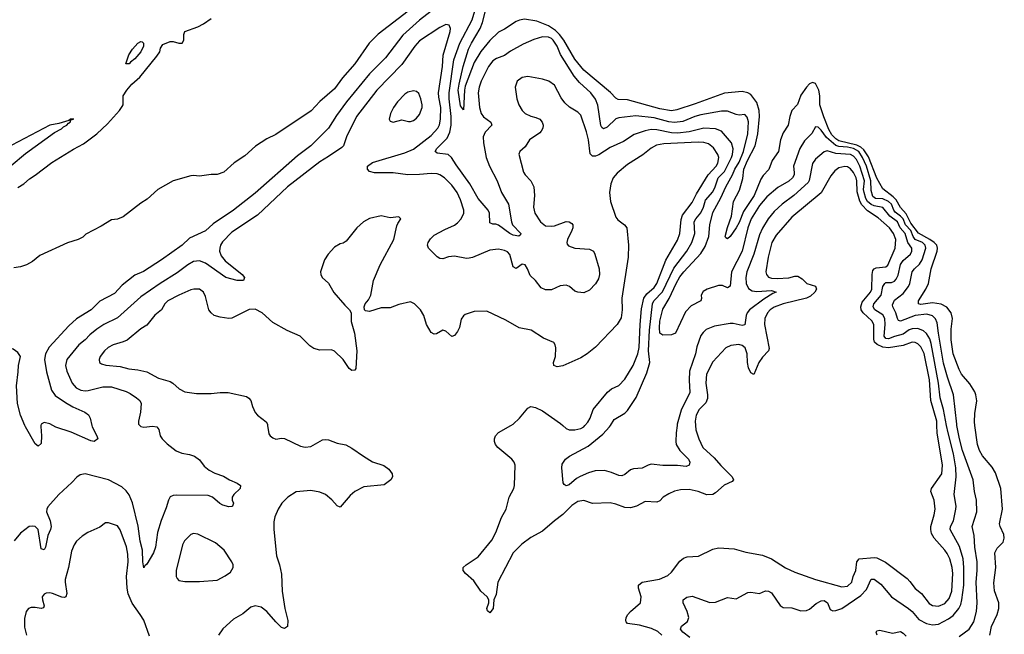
# Model space of a CAD drawing. Header units: inches. Extents: x 1694797 to 1849917, y 907313 to 1017959.
# Tile 758 of 834: x 1800564 to 1807279, y 1008575 to 1012770. Entities that reach past the tile are written whole.
import ezdxf

# ---------------------------------------------------------------- set-up
doc = ezdxf.new("R2010")
doc.units = ezdxf.units.IN
doc.header["$MEASUREMENT"] = 0
doc.layers.add('B8000', color=7, linetype='Continuous')
doc.layers.add('B8001', color=7, linetype='Continuous')

msp = doc.modelspace()

# ---------------------------------------------------------------- linework, layer by layer
at = {"layer": 'B8000', "color": 5}
for points, elevation in [([(1801384, 1010000), (1801390, 1009994), (1801410.8, 1009989.2), (1801470, 1009996.5), (1801499.1, 1009990), (1801513.2, 1009973.2), (1801522.5, 1009930), (1801534.5, 1009910), (1801570, 1009875), (1801630, 1009827.3), (1801670, 1009811), (1801721.7, 1009801.7), (1801756, 1009790), (1801790, 1009764.9), (1801822.8, 1009722.8), (1801856.2, 1009696.2), (1801895.6, 1009675.6), (1801954.8, 1009654.8), (1801994.8, 1009630), (1802046.9, 1009606.9), (1802070.6, 1009590), (1802066.8, 1009570), (1802024, 1009530), (1802013.4, 1009510), (1802013.4, 1009490), (1802022, 1009470), (1802016, 1009450), (1802010, 1009447), (1801990, 1009445.1), (1801950, 1009455.8), (1801928.2, 1009468.2), (1801879.5, 1009510), (1801850, 1009523), (1801635.1, 1009524.9), (1801610, 1009522.9), (1801590, 1009512.7), (1801577.6, 1009490), (1801563, 1009437), (1801528.2, 1009351.8), (1801504.4, 1009270), (1801489, 1009170), (1801476.9, 1009130), (1801430, 1009052.7), (1801417.3, 1009042.7), (1801410, 1009028), (1801403.5, 1009070), (1801401.4, 1009150), (1801385.8, 1009210), (1801372.8, 1009312.8), (1801333, 1009473), (1801310, 1009526.9), (1801290, 1009553.3), (1801260.7, 1009580.7), (1801170, 1009628.9), (1801010, 1009671.3), (1800976.2, 1009663.8), (1800952.8, 1009647.2), (1800918.4, 1009610), (1800830, 1009529.7), (1800754.7, 1009445.3), (1800747.8, 1009430), (1800746, 1009410), (1800770.9, 1009350), (1800778.3, 1009310), (1800774.4, 1009290), (1800756.6, 1009250), (1800738.9, 1009170), (1800730, 1009152.3), (1800710, 1009159), (1800690, 1009289.2), (1800670, 1009309.7), (1800650, 1009314), (1800629.2, 1009310.8), (1800570, 1009265.7), (1800526.7, 1009213.3)], 560), ([(1800708.8, 1010000), (1800707.5, 1009992.5), (1800713.6, 1009930), (1800710, 1009878), (1800690, 1009858), (1800670, 1009875.3), (1800604.2, 1009990), (1800599.9, 1010000)], 540), ([(1801055.1, 1010000), (1801057.1, 1009990), (1801090.8, 1009930), (1801096, 1009910), (1801072, 1009890), (1801050, 1009895.1), (1800914.6, 1009954.6), (1800810, 1009989.7), (1800790.8, 1010000)], 540), ([(1802254.9, 1010000), (1802263, 1009943), (1802271, 1009930), (1802290, 1009914.8), (1802310, 1009907.3), (1802350, 1009913.4), (1802370, 1009910.5), (1802479.9, 1009859.9), (1802510, 1009853), (1802550, 1009857.1), (1802630, 1009902.4), (1802650, 1009904.4), (1802670, 1009902.4), (1802730, 1009880.4), (1802788.3, 1009868.3), (1802830, 1009846), (1802907.7, 1009790), (1802970, 1009752.7), (1803047.7, 1009727.7), (1803081, 1009701), (1803104.7, 1009670), (1803106, 1009650), (1803096, 1009630), (1803050, 1009594.5), (1802910, 1009580.4), (1802850.2, 1009549.8), (1802818.6, 1009521.4), (1802750, 1009442.7), (1802730, 1009452), (1802693.2, 1009493.2), (1802648.7, 1009528.7), (1802610, 1009544.3), (1802550, 1009556.3), (1802450, 1009547.4), (1802392.8, 1009510), (1802352, 1009470), (1802326, 1009430), (1802304, 1009376), (1802297.2, 1009342.8), (1802296, 1009290), (1802315.9, 1009110), (1802335.5, 1009050), (1802350, 1008984.7), (1802352.7, 1008870), (1802371.9, 1008751.9), (1802392, 1008670), (1802390, 1008628), (1802370, 1008614), (1802350, 1008620.9), (1802310, 1008659.5), (1802250, 1008729.6), (1802210, 1008759.6), (1802170, 1008769.4), (1802139.8, 1008760.2), (1802085.8, 1008714.2), (1802021.1, 1008678.9), (1801948.3, 1008611.7), (1801918.8, 1008570)], 580), ([(1805171.6, 1010000), (1805173.8, 1009970), (1805194.5, 1009910), (1805223.6, 1009850), (1805299.6, 1009779.6), (1805346, 1009726), (1805423.2, 1009650), (1805431.6, 1009630), (1805423.2, 1009616.8), (1805367.8, 1009592.2), (1805310, 1009539.8), (1805290, 1009528.1), (1805250, 1009526.4), (1805190, 1009549.3), (1805130, 1009563.4), (1805070, 1009560.8), (1805029.2, 1009550.8), (1804990, 1009534), (1804952.4, 1009510), (1804930, 1009486.6), (1804910, 1009477.2), (1804830, 1009482), (1804771.1, 1009448.9), (1804730, 1009438.2), (1804690, 1009441.5), (1804630, 1009463.4), (1804590, 1009472.5), (1804470, 1009468.2), (1804410, 1009488.1), (1804370, 1009480.2), (1804330, 1009453.4), (1804267.3, 1009392.7), (1804210, 1009349.3), (1804130, 1009279.2), (1804050, 1009235.2), (1803987.5, 1009190), (1803930.2, 1009130), (1803823.9, 1008930), (1803813.3, 1008846.7), (1803797.1, 1008810), (1803792.6, 1008750), (1803770, 1008720.9), (1803754.2, 1008734.2), (1803749.7, 1008750), (1803763.6, 1008790), (1803764.2, 1008810), (1803751.5, 1008830), (1803708.9, 1008868.9), (1803659.8, 1008939.8), (1803603.6, 1008990), (1803587.8, 1009010), (1803587.6, 1009030), (1803607.6, 1009050), (1803690, 1009104.7), (1803782.6, 1009217.4), (1803809.9, 1009270), (1803850, 1009371.5), (1803881.2, 1009430), (1803900.9, 1009510), (1803933.5, 1009570), (1803939.2, 1009590), (1803943.1, 1009730), (1803935, 1009750), (1803919.3, 1009770), (1803824.8, 1009850), (1803808.8, 1009870), (1803801.8, 1009890), (1803802.4, 1009910), (1803809.7, 1009930), (1803830, 1009951.5), (1803912.5, 1010000)], 580), ([(1805046.7, 1010000), (1805040.4, 1009950), (1805037.5, 1009890), (1805041.7, 1009870), (1805065.9, 1009830), (1805124.1, 1009770), (1805133.2, 1009750), (1805128.9, 1009730), (1805110, 1009720.2), (1805050, 1009727.3), (1804950, 1009727.5), (1804870, 1009735.1), (1804850, 1009729.7), (1804810, 1009707.8), (1804750, 1009705.1), (1804730, 1009698), (1804690, 1009665.6), (1804670, 1009657.6), (1804650, 1009659.7), (1804599.8, 1009679.8), (1804552.4, 1009692.4), (1804489.1, 1009690.9), (1804442.8, 1009677.2), (1804387.1, 1009652.9), (1804361.8, 1009638.2), (1804310, 1009594.5), (1804290, 1009589.3), (1804277.5, 1009597.5), (1804269.6, 1009609.6), (1804260.5, 1009710), (1804263.3, 1009736.7), (1804286, 1009770), (1804312.7, 1009790), (1804440.8, 1009859.2), (1804539.9, 1009940.1), (1804586.4, 1009990), (1804592.7, 1010000)], 560), ([(1804267.5, 1010000), (1804290, 1009979.7), (1804310, 1009970.2), (1804350, 1009970.2), (1804390, 1009979.8), (1804410, 1009992.1), (1804417.4, 1010000)], 580), ([(1804942.1, 1008570), (1804915, 1008595), (1804873.4, 1008613.4), (1804790, 1008636.9), (1804708.8, 1008648.8), (1804700.1, 1008660.1), (1804696.9, 1008670), (1804700.4, 1008690), (1804711.1, 1008710), (1804729.1, 1008730.9), (1804798, 1008790), (1804802.2, 1008830), (1804784, 1008890), (1804784.2, 1008910), (1804809.9, 1008930.1), (1804927.8, 1008952.2), (1804983.2, 1008976.8), (1805010, 1008999), (1805066, 1009074), (1805090, 1009094.9), (1805116.3, 1009103.7), (1805192.8, 1009107.2), (1805290, 1009156), (1805330, 1009165.3), (1805437.3, 1009157.3), (1805514.8, 1009134.8), (1805630, 1009114.7), (1805690.8, 1009090.8), (1805787.5, 1009027.5), (1805850, 1008998.2), (1805990.5, 1008950), (1806170, 1008899.4), (1806210, 1008903.5), (1806239.8, 1008930), (1806247.5, 1008970), (1806265, 1009010), (1806272.9, 1009070), (1806287.8, 1009090), (1806390, 1009098.4), (1806410, 1009095.8), (1806467.8, 1009067.8), (1806615.4, 1008955.4), (1806635.3, 1008935.3), (1806670, 1008886.7), (1806713.1, 1008853.1), (1806766.2, 1008786.2), (1806790, 1008771.3), (1806830, 1008767.5), (1806874.1, 1008785.9), (1806901.9, 1008818.1), (1806921.1, 1008870), (1806927.4, 1008990), (1806922.4, 1009030), (1806906.7, 1009090), (1806890, 1009126.6), (1806873.1, 1009150), (1806800.7, 1009230), (1806783.1, 1009263.1), (1806777, 1009290), (1806777.7, 1009310), (1806800.8, 1009390), (1806806.2, 1009430), (1806800.3, 1009490), (1806778.4, 1009550), (1806782, 1009570), (1806851.5, 1009670), (1806857.9, 1009730), (1806820.3, 1009950), (1806818.5, 1010000)], 580), ([(1805133.8, 1008553.8), (1805086.6, 1008590), (1805069.7, 1008610), (1805077, 1008630), (1805117.5, 1008662.5), (1805126.2, 1008690), (1805115, 1008730), (1805087.7, 1008790), (1805088, 1008810), (1805112.8, 1008827.2), (1805150, 1008834.3), (1805270, 1008792.3), (1805310, 1008793.4), (1805390, 1008826.7), (1805450, 1008818), (1805530, 1008861.3), (1805550, 1008863.1), (1805610, 1008854), (1805650, 1008871.8), (1805670, 1008870.3), (1805690, 1008857), (1805750, 1008770.4), (1805770, 1008758.7), (1805830, 1008755.6), (1805890, 1008736), (1805930, 1008736.5), (1805950, 1008746.7), (1805994.8, 1008785.2), (1806030, 1008802.5), (1806050, 1008804.6), (1806072.2, 1008790), (1806090, 1008744), (1806110, 1008735.5), (1806130, 1008736.2), (1806170, 1008750.2), (1806300.4, 1008839.7), (1806338.9, 1008881.1), (1806370, 1008950.2), (1806390, 1008951.1), (1806436.5, 1008916.5), (1806510, 1008830.2), (1806626.4, 1008750), (1806649.2, 1008730), (1806695.8, 1008675.8), (1806747.5, 1008647.5), (1806790, 1008639.4), (1806830, 1008644.8), (1806898.9, 1008681.1), (1806930, 1008704), (1806969.1, 1008750.9), (1806982, 1008778), (1806989.9, 1008810.1), (1807001.8, 1008910), (1807003.4, 1009030), (1806998.7, 1009090), (1806973.8, 1009173.8), (1806909.9, 1009290), (1806912.7, 1009310), (1806932, 1009350), (1806949.1, 1009430), (1806950.6, 1009450.6), (1806937.5, 1009530), (1806949.9, 1009650.1), (1806948.5, 1009711.5), (1806933, 1009807), (1806895.1, 1009950), (1806885.3, 1010000)], 560), ([(1806970, 1008559.6), (1807039.8, 1008610), (1807070, 1008659.5), (1807088.5, 1008731.5), (1807092.9, 1008790), (1807087, 1008930), (1807093.9, 1009010), (1807093.8, 1009070), (1807078.3, 1009170), (1807073.5, 1009250), (1807060.2, 1009310), (1807090.6, 1009410), (1807089.2, 1009490), (1807075.8, 1009550), (1807065.5, 1009630), (1806992.7, 1009830), (1806972.3, 1009910), (1806956, 1010000)], 540), ([(1807180.7, 1008570), (1807191.5, 1008628.5), (1807230.6, 1008709.4), (1807242, 1008750), (1807240.4, 1008790), (1807212.6, 1008872.6), (1807207, 1008927), (1807221.5, 1009030), (1807214, 1009130), (1807230, 1009163.8), (1807270, 1009204.4), (1807278.7, 1009230), (1807275.8, 1009255.8), (1807249.7, 1009310), (1807245.7, 1009330), (1807266.2, 1009430), (1807255.8, 1009570), (1807217.7, 1009677.7), (1807195.2, 1009715.2), (1807130, 1009793), (1807109.8, 1009830), (1807095.8, 1009870), (1807078.2, 1010000)], 520), ([(1801450, 1008562.9), (1801409.7, 1008670.3), (1801386.4, 1008710), (1801330, 1008786.8), (1801302.7, 1008850), (1801296.1, 1008890), (1801292.7, 1008970), (1801304.4, 1009070), (1801302.4, 1009122.4), (1801291.7, 1009171.7), (1801250, 1009287.3), (1801230, 1009315.1), (1801170, 1009335.1), (1801150, 1009335.1), (1801110, 1009306.6), (1801029.3, 1009270.7), (1800990, 1009245.4), (1800950.3, 1009210), (1800935.3, 1009184.7), (1800917.8, 1009142.2), (1800896.9, 1009030), (1800874.2, 1008950), (1800873.2, 1008930), (1800886.1, 1008853.9), (1800879.3, 1008830), (1800870, 1008825.6), (1800851.3, 1008828.7), (1800787.1, 1008852.9), (1800770, 1008857.1), (1800744.5, 1008855.6), (1800731.3, 1008848.7), (1800718, 1008830), (1800719, 1008810), (1800731.6, 1008770), (1800725.5, 1008754.5), (1800710, 1008751.5), (1800670, 1008758.7), (1800642.5, 1008757.5), (1800622.8, 1008750), (1800608.5, 1008731.5), (1800596.4, 1008683.6), (1800597, 1008623), (1800609.1, 1008570)], 580), ([(1806411.2, 1008570), (1806405.1, 1008590), (1806410, 1008598.8), (1806430, 1008602), (1806516.9, 1008583.1), (1806570, 1008593.1), (1806590, 1008583.2), (1806610, 1008561.3)], 540)]:
    msp.add_lwpolyline(points, dxfattribs=dict(at, elevation=elevation))
at = {"layer": 'B8000', "color": 5, "elevation": 580}
msp.add_lwpolyline([(1801750, 1009263.1), (1801730, 1009255.8), (1801688.2, 1009211.8), (1801673.7, 1009186.4), (1801630.9, 1009010), (1801630.2, 1008970.2), (1801636.8, 1008956.8), (1801650, 1008943.2), (1801690, 1008935.8), (1801790, 1008934.6), (1801910, 1008945.5), (1801966.2, 1008973.8), (1802000.8, 1008999.2), (1802019.6, 1009030), (1802020.5, 1009050), (1802011.1, 1009070), (1801957.6, 1009150), (1801898.7, 1009198.7), (1801777.8, 1009257.8)], close=True, dxfattribs=at)
at = {"layer": 'B8001', "color": 5}
for points, elevation in [([(1803280.3, 1012879.7), (1803008, 1012672), (1802947.6, 1012610), (1802850, 1012468.2), (1802766.2, 1012373.8), (1802710, 1012299.2), (1802610, 1012211), (1802552.2, 1012147.8), (1802310, 1011986), (1802250, 1011956.9), (1802172.8, 1011907.2), (1802098.2, 1011841.8), (1802027.1, 1011792.9), (1801956.3, 1011730), (1801910, 1011712.3), (1801870, 1011714.5), (1801790, 1011700.9), (1801750, 1011706.6), (1801730, 1011704.5), (1801611.3, 1011670), (1801506, 1011610), (1801434.2, 1011545.8), (1801390, 1011517.2), (1801270, 1011424), (1801231.1, 1011408.9), (1801190, 1011404), (1801119.1, 1011360.9), (1801014.4, 1011305.6), (1800993.7, 1011286.3), (1800962, 1011270), (1800890, 1011246.6), (1800700.5, 1011159.5), (1800650, 1011119.5), (1800610, 1011096), (1800570, 1011082.7), (1800524.5, 1011075.5)], 520), ([(1803370, 1012828.7), (1803290, 1012766.6), (1803176.7, 1012663.3), (1803059.4, 1012510), (1802950, 1012399.4), (1802792.1, 1012210), (1802723.5, 1012116.5), (1802670.9, 1012029.1), (1802548.4, 1011910), (1802459.1, 1011840.9), (1802170, 1011586), (1802022.8, 1011470), (1801884.3, 1011375.7), (1801830, 1011329.7), (1801721.8, 1011278.2), (1801672.2, 1011230), (1801532, 1011130), (1801408.1, 1011051.9), (1801350, 1011025.1), (1801262.2, 1010957.8), (1801210, 1010900.9), (1801110.2, 1010849.8), (1801050.4, 1010790), (1800952, 1010728), (1800899.3, 1010680.7), (1800765.9, 1010534.1), (1800739.6, 1010490), (1800733, 1010450), (1800746.9, 1010366.9), (1800780.8, 1010240.8), (1800806, 1010206), (1800876.8, 1010156.8), (1800926.6, 1010126.6), (1801007.3, 1010090), (1801032.3, 1010072.3), (1801044.9, 1010050), (1801055.1, 1010000)], 540), ([(1806956, 1010000), (1806954.2, 1010010), (1806932.5, 1010210), (1806890.6, 1010330.6), (1806864.5, 1010424.5), (1806829.3, 1010630), (1806821.7, 1010701.7), (1806809.1, 1010729.1), (1806790, 1010747.9), (1806750, 1010761), (1806670, 1010750.6), (1806570, 1010711.3), (1806557.9, 1010717.9), (1806550, 1010729.7), (1806539.2, 1010770), (1806517.6, 1010810), (1806515.5, 1010824.4), (1806530, 1010856.2), (1806590, 1010902), (1806625.3, 1010950), (1806633.5, 1010970), (1806649.9, 1011050.1), (1806665.2, 1011070), (1806699.6, 1011100.4), (1806718, 1011130), (1806742.4, 1011210), (1806738.5, 1011230), (1806721.1, 1011250), (1806670, 1011270.7), (1806657, 1011290), (1806641.5, 1011330), (1806604.2, 1011370), (1806589.7, 1011410), (1806571.2, 1011430), (1806535.2, 1011455.2), (1806524.8, 1011470), (1806510, 1011510), (1806490, 1011529.9), (1806450, 1011548), (1806399.2, 1011550), (1806382.7, 1011562.7), (1806370, 1011605.1), (1806368.7, 1011670), (1806338, 1011770), (1806312.5, 1011830), (1806286.1, 1011870), (1806250, 1011891), (1806210, 1011900.1), (1806150, 1011904.3), (1806130, 1011910.9), (1806066.1, 1011966.1), (1806030, 1012016.8), (1806010, 1012036.8), (1805990, 1012038), (1805966.4, 1011993.6), (1805916.8, 1011943.2), (1805883.5, 1011890), (1805840.2, 1011770), (1805846.5, 1011726.5), (1805844.7, 1011710), (1805833.2, 1011690), (1805810, 1011668.3), (1805735, 1011625), (1805660, 1011560), (1805610, 1011502.9), (1805551.7, 1011410), (1805529.5, 1011349.5), (1805491.3, 1011190), (1805418.8, 1011050), (1805409, 1010951), (1805390, 1010939.7), (1805355.9, 1010955.9), (1805330, 1010955.4), (1805252.2, 1010930), (1805225.2, 1010914.8), (1805212.2, 1010890), (1805213.8, 1010866.2), (1805208.2, 1010850), (1805143.6, 1010816.4), (1805104.8, 1010775.2), (1805035.6, 1010630), (1805010, 1010619.3), (1804950, 1010616.7), (1804929.6, 1010629.6), (1804926.1, 1010666.1), (1804930, 1010712.7), (1804950, 1010794.9), (1804993.3, 1010866.8), (1805040.7, 1010970), (1805066, 1011014), (1805093.7, 1011050), (1805210, 1011175.1), (1805237.9, 1011222.1), (1805263, 1011290), (1805269.3, 1011370), (1805290, 1011453), (1805345.1, 1011554.9), (1805378.5, 1011630), (1805425.3, 1011710), (1805440.6, 1011750), (1805470, 1011797.9), (1805499.3, 1011870), (1805529.9, 1011989.9), (1805533.3, 1012073.3), (1805525.4, 1012105.4), (1805510, 1012123.1), (1805470, 1012118.5), (1805450, 1012122.2), (1805390, 1012145.9), (1805350, 1012146.1), (1805210, 1012121.4), (1805167.6, 1012110), (1805085.6, 1012074.4), (1805030, 1012067.6), (1804990, 1012072.1), (1804890, 1012101), (1804765.5, 1012114.5), (1804650, 1012100.2), (1804630, 1012092.5), (1804570, 1012037), (1804545.6, 1012025.6), (1804533.1, 1012033.1), (1804526.9, 1012046.9), (1804507.3, 1012187.3), (1804490, 1012228.7), (1804458.4, 1012270), (1804380.8, 1012340.8), (1804345.2, 1012385.2), (1804252.8, 1012532.8), (1804228.3, 1012590), (1804202.3, 1012630), (1804190, 1012641.9), (1804170, 1012651.6), (1804130, 1012653.4), (1804070, 1012635.9), (1803997.3, 1012602.7), (1803910, 1012555), (1803870, 1012525.7), (1803814.4, 1012505.6), (1803790, 1012489.8), (1803760.6, 1012450), (1803710, 1012351.3), (1803696.6, 1012310), (1803691, 1012271), (1803700.1, 1012170), (1803710.1, 1012130.1), (1803727.5, 1012107.5), (1803776, 1012070), (1803783.1, 1012050), (1803738.7, 1012001.3), (1803725.4, 1011970), (1803727.7, 1011930), (1803745, 1011830), (1803767.5, 1011770), (1803819.8, 1011670), (1803850.3, 1011589.7), (1803897.5, 1011510), (1803917.1, 1011390), (1803924.5, 1011370), (1803981.1, 1011310), (1803979, 1011301), (1803968.5, 1011291.5), (1803930, 1011298.6), (1803905.8, 1011310), (1803830, 1011367.4), (1803810, 1011374), (1803790, 1011374), (1803770, 1011384.5), (1803766.8, 1011450), (1803757.6, 1011470), (1803690, 1011548.7), (1803632.7, 1011650), (1803539.4, 1011779.4), (1803509.2, 1011829.2), (1803486.3, 1011850), (1803410, 1011858.7), (1803398, 1011870), (1803408.4, 1011890), (1803478, 1011962), (1803497.6, 1012002.4), (1803505.4, 1012050), (1803507.2, 1012110), (1803493.3, 1012230), (1803493.2, 1012270), (1803524.3, 1012495.7), (1803565.9, 1012610), (1803650, 1012768.1), (1803668.3, 1012830)], 540), ([(1807078.2, 1010000), (1807074.7, 1010025.3), (1807077.7, 1010082.3), (1807091.1, 1010168.9), (1807085.1, 1010210), (1807077.4, 1010230), (1807043.6, 1010283.6), (1806987, 1010350), (1806970, 1010382.4), (1806930.4, 1010490), (1806915.5, 1010584.5), (1806916.6, 1010656.6), (1806924.7, 1010730), (1806915.5, 1010770), (1806887.8, 1010807.8), (1806849.1, 1010829.1), (1806790, 1010837.5), (1806710, 1010826.7), (1806694, 1010830), (1806692.9, 1010832.9), (1806694.4, 1010850), (1806743.7, 1010930), (1806761.1, 1010970), (1806779.2, 1011070), (1806821.1, 1011190), (1806822.8, 1011210), (1806817.9, 1011230), (1806801, 1011250), (1806771.3, 1011270), (1806692.4, 1011312.4), (1806640.7, 1011380.7), (1806610, 1011445.3), (1806570, 1011487.8), (1806540.9, 1011540.9), (1806521.3, 1011561.3), (1806450, 1011616.5), (1806410, 1011689.2), (1806353.1, 1011833.1), (1806321.6, 1011881.6), (1806299.7, 1011899.7), (1806272.9, 1011912.9), (1806150, 1011943.8), (1806130, 1011956.1), (1806103.2, 1011983.2), (1806081.6, 1012021.6), (1806047.4, 1012107.4), (1806021.7, 1012190), (1806020.5, 1012250), (1806013.8, 1012290), (1805990, 1012334), (1805970, 1012341.5), (1805950, 1012331.8), (1805930, 1012309.8), (1805890, 1012255.4), (1805868.2, 1012191.8), (1805830, 1012149.6), (1805815.2, 1012110), (1805805, 1012050), (1805770, 1011997.2), (1805753.1, 1011950), (1805737.8, 1011870), (1805695.8, 1011810), (1805673.4, 1011746.6), (1805633.9, 1011706.1), (1805617.7, 1011682.3), (1805573.1, 1011570), (1805500.1, 1011459.9), (1805470, 1011385), (1805450, 1011349.8), (1805410, 1011289.3), (1805390, 1011273.2), (1805380.1, 1011280.1), (1805376, 1011290), (1805390, 1011350.6), (1805419.3, 1011430), (1805432, 1011530), (1805473.1, 1011606.9), (1805494.6, 1011685.4), (1805502.1, 1011750), (1805526.7, 1011810), (1805579.2, 1011910), (1805598.7, 1011990), (1805609.9, 1012110), (1805606.8, 1012150), (1805590, 1012205.9), (1805550, 1012259.4), (1805530, 1012271.5), (1805490, 1012280.7), (1805370, 1012267.5), (1805170, 1012194.6), (1805045.2, 1012154.8), (1805010, 1012148.3), (1804930, 1012160.8), (1804710, 1012221.9), (1804646.2, 1012226.2), (1804630, 1012233.5), (1804593.1, 1012273.1), (1804410, 1012424.5), (1804350, 1012500.2), (1804274.7, 1012630), (1804244.2, 1012670), (1804216.9, 1012696.9), (1804170, 1012728.5), (1804090, 1012761), (1804007.4, 1012772.6), (1803973, 1012767), (1803950, 1012757.6), (1803870, 1012704.8), (1803830, 1012684.4), (1803770, 1012627.4), (1803707.9, 1012552.1), (1803662.3, 1012477.7), (1803602.8, 1012317.2), (1803597.5, 1012290), (1803590, 1012155.3), (1803570, 1012181.2), (1803554.5, 1012290), (1803560.8, 1012330), (1803588.7, 1012450), (1803625.5, 1012570), (1803644.3, 1012610), (1803703.7, 1012710), (1803720.6, 1012750), (1803741.3, 1012830)], 520), ([(1800550, 1011624.5), (1800591.1, 1011648.9), (1800630, 1011684.6), (1800670, 1011707.9), (1800784.1, 1011795.9), (1800930, 1011886), (1800998, 1011922), (1801089.4, 1011990.6), (1801161.6, 1012058.4), (1801244.4, 1012150), (1801263, 1012177), (1801269.7, 1012190), (1801269.9, 1012250), (1801294.5, 1012290), (1801329.1, 1012330.9), (1801382.8, 1012377.2), (1801498.5, 1012521.5), (1801518.7, 1012550), (1801524.2, 1012575.7), (1801540.3, 1012599.7), (1801590, 1012621.5), (1801610, 1012622.3), (1801650, 1012610.2), (1801671.8, 1012610), (1801683.1, 1012630), (1801682.7, 1012670), (1801690, 1012690.4), (1801778.6, 1012721.4), (1801818.4, 1012741.6), (1801870, 1012779.3)], 520), ([(1804592.7, 1010000), (1804618.5, 1010041.5), (1804690, 1010083.6), (1804710, 1010103.2), (1804768.5, 1010191.5), (1804840.1, 1010359.9), (1804860.3, 1010430), (1804852.6, 1010510), (1804857.9, 1010650), (1804879.7, 1010830), (1804889.3, 1010850.7), (1804947.2, 1010912.8), (1805026, 1011074), (1805113.7, 1011190), (1805147.2, 1011250), (1805169, 1011311), (1805162.5, 1011390), (1805174.2, 1011410), (1805210, 1011450.9), (1805228.3, 1011490), (1805241.7, 1011538.3), (1805290, 1011594.8), (1805307.4, 1011630), (1805328.1, 1011690), (1805370, 1011734), (1805419.3, 1011830), (1805425.8, 1011850), (1805429.4, 1011889.4), (1805417.4, 1011930), (1805350, 1012008.9), (1805310, 1012025.9), (1805230, 1012029.4), (1805130, 1012003.5), (1805050, 1011995.4), (1805010, 1011997.3), (1804910, 1012017.7), (1804870, 1012019.7), (1804828.7, 1012011.3), (1804754.1, 1011985.9), (1804681.8, 1011938.2), (1804590, 1011898), (1804513.5, 1011846.5), (1804490, 1011837.8), (1804470, 1011838.2), (1804453.5, 1011853.5), (1804443, 1011950), (1804430, 1012003.7), (1804390, 1012118.4), (1804370, 1012138), (1804313.8, 1012173.8), (1804282.2, 1012202.2), (1804256.8, 1012236.8), (1804210, 1012322), (1804172.7, 1012350), (1804130, 1012363.5), (1804030, 1012383), (1803990, 1012374.7), (1803955.5, 1012350), (1803942.4, 1012310), (1803954.4, 1012230), (1803968.4, 1012190), (1803990, 1012150.7), (1804010, 1012130.6), (1804050, 1012110.5), (1804083, 1012103), (1804110, 1012090.8), (1804127.3, 1012070), (1804133.4, 1012050), (1804130.6, 1012030), (1804120.5, 1012010), (1804110, 1011998), (1804041.6, 1011950), (1804010, 1011902.7), (1803974, 1011870), (1803968.8, 1011851.2), (1803999.5, 1011730), (1804010.4, 1011710), (1804050.4, 1011670), (1804070.4, 1011630), (1804073.7, 1011570), (1804067.4, 1011490), (1804076, 1011450), (1804115.3, 1011390), (1804150, 1011364), (1804190, 1011360.7), (1804210, 1011363.5), (1804290, 1011392.9), (1804310.2, 1011390.2), (1804330, 1011378), (1804335.3, 1011370), (1804335.3, 1011350), (1804330.2, 1011330), (1804299.6, 1011270), (1804295.3, 1011250), (1804298, 1011238), (1804306.5, 1011226.5), (1804350, 1011210.3), (1804450, 1011204.2), (1804476.4, 1011190), (1804487.2, 1011170), (1804515.5, 1011070), (1804516.9, 1011030), (1804510, 1011002), (1804490, 1010967), (1804450, 1010924.5), (1804410, 1010906.6), (1804370, 1010909.5), (1804350, 1010918), (1804312.7, 1010950), (1804290, 1010958.7), (1804250, 1010952.6), (1804190, 1010925.7), (1804150, 1010927.2), (1804119.7, 1010939.7), (1804081.1, 1010990), (1804044.6, 1011024.6), (1804027, 1011070), (1804010, 1011096.8), (1803990, 1011100.4), (1803950, 1011071.2), (1803930, 1011082), (1803906.2, 1011166.2), (1803890, 1011185.3), (1803870, 1011195), (1803830, 1011204.2), (1803770, 1011197.6), (1803652.2, 1011147.8), (1803630, 1011142.7), (1803610, 1011140.9), (1803530, 1011157), (1803488.2, 1011151.8), (1803450, 1011138), (1803430, 1011138.9), (1803410, 1011151.2), (1803351.5, 1011210), (1803344.7, 1011230), (1803349.7, 1011250), (1803365, 1011275.1), (1803390, 1011298.5), (1803462.1, 1011337.9), (1803530, 1011367.8), (1803550, 1011382.6), (1803574.6, 1011410), (1803592.7, 1011450), (1803592.4, 1011470), (1803570, 1011539.6), (1803546.2, 1011590), (1803510, 1011641.1), (1803462, 1011690), (1803430, 1011710.9), (1803410, 1011718.2), (1803370, 1011720.7), (1803290, 1011712.5), (1803211.8, 1011711.8), (1803110, 1011725), (1802984, 1011724), (1802950, 1011733.2), (1802936, 1011750), (1802936, 1011770), (1802970, 1011794.6), (1803190, 1011862), (1803250, 1011887.2), (1803370, 1011978.5), (1803415.4, 1012030), (1803426.6, 1012053.4), (1803433.9, 1012090), (1803435.3, 1012170), (1803421.4, 1012241.4), (1803420.7, 1012270), (1803446.3, 1012450), (1803452.7, 1012527.3), (1803500.3, 1012690), (1803502, 1012710), (1803493.6, 1012733.6), (1803470, 1012736.3), (1803430, 1012716.8), (1803290, 1012625.3), (1803259.4, 1012590), (1803170, 1012463.5), (1802999.8, 1012290), (1802861.8, 1012110), (1802792.8, 1011970), (1802771.8, 1011910), (1802761.3, 1011898.7), (1802670, 1011835.1), (1802610, 1011800.4), (1802390, 1011628.8), (1802184.9, 1011435.1), (1802010, 1011319.4), (1801946.2, 1011253.9), (1801932.8, 1011230), (1801928, 1011210), (1801927.4, 1011190), (1801937.7, 1011157.7), (1801964.7, 1011124.7), (1802080.7, 1011030), (1802097.3, 1011010), (1802091, 1010990), (1802048, 1010990), (1801970, 1011009.8), (1801830, 1011109.2), (1801790, 1011124.5), (1801750, 1011120.2), (1801710, 1011097.3), (1801637.9, 1011042.1), (1801521.8, 1010970), (1801390, 1010877.5), (1801230, 1010734.6), (1801137.3, 1010690), (1801090, 1010658.1), (1801041.5, 1010618.5), (1801010, 1010583.7), (1800966.5, 1010550), (1800886.4, 1010450), (1800877.1, 1010410), (1800884.3, 1010370), (1800921.4, 1010290), (1800950, 1010256.5), (1800981.6, 1010241.6), (1801010, 1010237.5), (1801030, 1010239), (1801130, 1010265), (1801190, 1010265), (1801290, 1010233), (1801318.2, 1010218.2), (1801360.8, 1010190), (1801382, 1010170), (1801393.2, 1010150), (1801388, 1010092), (1801373.1, 1010030), (1801374, 1010010), (1801384, 1010000)], 560), ([(1800505, 1011775), (1800603.1, 1011856.9), (1800800.1, 1011999.9), (1800850, 1012025.3), (1800862.3, 1012037.7), (1800885.2, 1012050), (1800895.8, 1012064.2), (1800909, 1012070), (1800912.5, 1012087.5), (1800931.6, 1012090), (1800930, 1012094), (1800910, 1012092), (1800898, 1012082), (1800830, 1012061.2), (1800770, 1012049.2), (1800510, 1011912.6)], 540), ([(1804417.4, 1010000), (1804438, 1010022), (1804453.4, 1010050), (1804473.9, 1010110), (1804572.9, 1010227.1), (1804598.9, 1010250), (1804650, 1010273.4), (1804690, 1010316.1), (1804748.1, 1010410), (1804779.3, 1010490), (1804787.5, 1010532.5), (1804794.4, 1010690), (1804804.3, 1010795.7), (1804821.3, 1010870), (1804841.3, 1010898.7), (1804890, 1010941.3), (1804909.4, 1010970), (1804970.6, 1011129.4), (1805050, 1011264.4), (1805066, 1011310), (1805074.1, 1011405.9), (1805084.5, 1011435.5), (1805150, 1011522.6), (1805178.4, 1011581.6), (1805259.3, 1011710), (1805312.7, 1011770), (1805324.5, 1011790), (1805330.9, 1011830), (1805325.2, 1011850), (1805294.7, 1011894.7), (1805262, 1011922), (1805230, 1011932.2), (1805190, 1011933.3), (1804956.8, 1011923.2), (1804907.2, 1011912.8), (1804870, 1011892.3), (1804813.3, 1011846.6), (1804710, 1011781.2), (1804638, 1011722), (1804610.3, 1011690), (1804595.6, 1011650), (1804585.7, 1011590), (1804592.9, 1011530), (1804630, 1011423), (1804643.7, 1011403.7), (1804688.2, 1011370), (1804703.7, 1011350), (1804716, 1011230), (1804713.1, 1011150), (1804671.1, 1010870), (1804673.6, 1010790), (1804665.1, 1010734.9), (1804638, 1010690), (1804490, 1010534.2), (1804433.4, 1010490), (1804390, 1010463.1), (1804267.8, 1010407.8), (1804230, 1010400.5), (1804206, 1010410), (1804204.5, 1010430), (1804217, 1010470), (1804220.5, 1010530), (1804216.2, 1010550), (1804205.8, 1010565.8), (1804136.6, 1010596.6), (1804051, 1010651), (1803970, 1010667.3), (1803879.2, 1010719.2), (1803750, 1010779.7), (1803662.3, 1010777.7), (1803601.5, 1010758.5), (1803590, 1010749.6), (1803575, 1010725), (1803562.7, 1010670), (1803550, 1010642.6), (1803530, 1010613.6), (1803510, 1010608), (1803470, 1010643.5), (1803450, 1010650.9), (1803405.8, 1010625.8), (1803390, 1010623), (1803370, 1010635.6), (1803338.5, 1010690), (1803319.5, 1010750), (1803298, 1010790), (1803257.2, 1010830), (1803230, 1010843.7), (1803150, 1010825.6), (1803090, 1010803), (1803030, 1010803.6), (1802950, 1010777.2), (1802923.2, 1010783.2), (1802915.3, 1010790), (1802913.2, 1010810), (1802920.9, 1010830), (1802942.5, 1010857.5), (1802959.2, 1010890), (1802976.1, 1010990), (1803022.3, 1011097.7), (1803114.3, 1011270), (1803136.3, 1011363.7), (1803141.6, 1011378.4), (1803164, 1011410), (1803150, 1011424), (1803090, 1011417), (1803030, 1011432), (1802950, 1011412.7), (1802908.6, 1011391.4), (1802862.8, 1011350), (1802790, 1011259.3), (1802770, 1011245.2), (1802750, 1011241.2), (1802710, 1011217.2), (1802667.3, 1011170), (1802642, 1011130), (1802614.8, 1011050), (1802617.3, 1011030), (1802627.3, 1011010), (1802670, 1010970.6), (1802706.8, 1010906.8), (1802780.6, 1010820.6), (1802813.4, 1010790), (1802825.5, 1010770), (1802824.9, 1010710), (1802846, 1010630), (1802862.4, 1010510), (1802856, 1010390), (1802850, 1010378), (1802830, 1010375.3), (1802810, 1010388.7), (1802769.7, 1010449.7), (1802710, 1010507.3), (1802690, 1010516.3), (1802610, 1010513.7), (1802570, 1010526), (1802543.6, 1010543.6), (1802475.6, 1010610), (1802387.6, 1010647.6), (1802290, 1010702.6), (1802216.3, 1010770), (1802170, 1010793.5), (1802127.9, 1010792.1), (1802010, 1010731.6), (1801990, 1010729.6), (1801930, 1010738.7), (1801890, 1010751.5), (1801868.8, 1010768.8), (1801854.3, 1010790), (1801830, 1010881.2), (1801818, 1010910), (1801790, 1010931.1), (1801751.1, 1010931.1), (1801730, 1010925.3), (1801649.6, 1010890.4), (1801574.3, 1010850), (1801553.8, 1010830), (1801531, 1010789), (1801486.1, 1010753.9), (1801430, 1010685.7), (1801390, 1010660.7), (1801296.4, 1010583.6), (1801270, 1010570.5), (1801201.6, 1010550), (1801168, 1010532), (1801142.6, 1010510), (1801113.7, 1010470), (1801106.7, 1010450), (1801108, 1010430), (1801120.6, 1010420.6), (1801151.7, 1010411.7), (1801250, 1010402.7), (1801307.3, 1010387.3), (1801370, 1010380.2), (1801430, 1010367.1), (1801510, 1010323.1), (1801590, 1010300.3), (1801609, 1010289), (1801650.7, 1010250), (1801690, 1010230.4), (1801770, 1010218.4), (1801870, 1010218), (1801930, 1010224.9), (1801984.5, 1010224.5), (1802110, 1010198), (1802127, 1010187), (1802140.5, 1010170), (1802150.5, 1010130), (1802170, 1010087.7), (1802185.5, 1010070), (1802244.9, 1010024.9), (1802253.4, 1010010), (1802254.9, 1010000)], 580), ([(1806885.3, 1010000), (1806863.6, 1010110), (1806841.2, 1010190), (1806830.3, 1010289.7), (1806780.6, 1010560.6), (1806770, 1010591.7), (1806748.5, 1010628.5), (1806727.4, 1010647.4), (1806690, 1010661.6), (1806650, 1010660.4), (1806630, 1010653.2), (1806590, 1010624.1), (1806530, 1010608.5), (1806490, 1010590.9), (1806470, 1010594), (1806459.6, 1010610), (1806467, 1010690), (1806464.8, 1010730), (1806450, 1010754.8), (1806395.4, 1010790), (1806383.4, 1010810), (1806389.9, 1010830), (1806437.9, 1010890), (1806450.8, 1010949.2), (1806463.1, 1010970), (1806470, 1010975.1), (1806510, 1010975.7), (1806530, 1010984.3), (1806541.6, 1010998.4), (1806554.1, 1011025.9), (1806570, 1011099.4), (1806590, 1011126.8), (1806638.5, 1011170), (1806647.8, 1011190), (1806647.3, 1011210), (1806620.9, 1011250), (1806602.4, 1011310), (1806568.8, 1011348.8), (1806549.9, 1011390), (1806499.1, 1011430), (1806450, 1011487.2), (1806390, 1011499.2), (1806370, 1011509.4), (1806345.7, 1011530), (1806334, 1011550), (1806321.9, 1011590), (1806317.8, 1011610), (1806324.1, 1011670), (1806294.3, 1011770), (1806270, 1011815.4), (1806250, 1011837.9), (1806230, 1011850.2), (1806130, 1011857.6), (1806070, 1011873.9), (1806050, 1011867.4), (1805990, 1011817.8), (1805970, 1011787.6), (1805948.4, 1011671.6), (1805940.8, 1011659.2), (1805844, 1011570), (1805762.7, 1011510), (1805710, 1011461.7), (1805668.6, 1011411.4), (1805630, 1011346), (1805610, 1011301.7), (1805570.4, 1011169.6), (1805523.6, 1011050), (1805515.9, 1011010), (1805517.7, 1010970), (1805534.5, 1010934.5), (1805558.9, 1010918.9), (1805590, 1010915), (1805690, 1010921.5), (1805723.8, 1010910), (1805699.6, 1010900.4), (1805638.6, 1010861.4), (1805541.8, 1010790), (1805525.5, 1010770), (1805517.2, 1010750), (1805510, 1010688), (1805490, 1010683.7), (1805430, 1010696.3), (1805410, 1010696.3), (1805302.2, 1010677.8), (1805244.9, 1010655.1), (1805224.2, 1010635.9), (1805210, 1010614.7), (1805182.3, 1010537.7), (1805172.1, 1010490), (1805132.5, 1010370), (1805128.8, 1010310), (1805133.6, 1010226.4), (1805074.9, 1010105.1), (1805047.9, 1010010), (1805046.7, 1010000)], 560), ([(1806818.5, 1010000), (1806817.5, 1010030), (1806777.2, 1010170), (1806767.4, 1010312.6), (1806731.5, 1010491.5), (1806710, 1010537.4), (1806690, 1010557.1), (1806670, 1010566.7), (1806650, 1010568.6), (1806590, 1010546.9), (1806490, 1010531.3), (1806450, 1010534.9), (1806412, 1010552), (1806394.5, 1010570), (1806388.2, 1010590), (1806388.5, 1010690), (1806374.6, 1010714.6), (1806316, 1010770), (1806303.6, 1010790), (1806299.2, 1010810), (1806310, 1010841.1), (1806365.9, 1010910), (1806374.5, 1010930), (1806377.2, 1011030), (1806382.7, 1011057.3), (1806390.3, 1011069.7), (1806404.5, 1011075.5), (1806470, 1011082.5), (1806484.8, 1011095.2), (1806534.7, 1011210), (1806538, 1011270), (1806522.7, 1011310), (1806496.3, 1011350), (1806417.6, 1011417.6), (1806346.4, 1011466.4), (1806306.3, 1011506.3), (1806292.3, 1011532.3), (1806274.2, 1011594.2), (1806272.8, 1011670), (1806267.8, 1011690), (1806250, 1011727.1), (1806230, 1011751.7), (1806210, 1011764.6), (1806190, 1011768.7), (1806150, 1011758.3), (1806122.5, 1011737.5), (1806095.5, 1011704.5), (1806030, 1011588.9), (1805830, 1011421.4), (1805721.7, 1011298.3), (1805693.5, 1011250), (1805667.7, 1011150), (1805653.2, 1011050), (1805656.8, 1011030), (1805670, 1011012.4), (1805690, 1011005.6), (1805730, 1011003), (1805810, 1011009), (1805850, 1011019.8), (1805870, 1011018.3), (1805900.8, 1011000.8), (1805931.8, 1010970), (1805992.1, 1010952.1), (1805998.4, 1010930), (1805986.2, 1010910), (1805957.2, 1010882.8), (1805930, 1010868.5), (1805770, 1010829.8), (1805710, 1010807.8), (1805681.8, 1010790), (1805663.2, 1010770), (1805646, 1010730), (1805643.3, 1010690), (1805674.7, 1010525.3), (1805670.5, 1010509.5), (1805630, 1010467.5), (1805604.1, 1010430), (1805570, 1010347.8), (1805550, 1010359.7), (1805534.2, 1010394.2), (1805527.5, 1010430), (1805525.4, 1010490), (1805511.3, 1010530), (1805490, 1010546.2), (1805467.8, 1010552.2), (1805413.8, 1010546.2), (1805379.5, 1010530), (1805290, 1010433.7), (1805247, 1010350), (1805243, 1010290), (1805255.3, 1010210), (1805255.1, 1010184.9), (1805244.2, 1010155.9), (1805197.7, 1010110), (1805176.3, 1010070), (1805169.4, 1010030), (1805171.6, 1010000)], 580), ([(1800599.9, 1010000), (1800570, 1010069.7), (1800549, 1010150), (1800541.5, 1010270), (1800554.3, 1010365.7), (1800555.6, 1010410), (1800568.2, 1010470), (1800550, 1010498.4), (1800520.4, 1010520.5), (1800490, 1010531.1), (1800450, 1010529.9), (1800376.4, 1010503.6), (1800281.8, 1010458.2), (1800210, 1010417), (1800110, 1010343.7), (1800052.2, 1010307.8), (1800030, 1010287.7), (1800000, 1010269.8)], 540), ([(1803912.5, 1010000), (1803929.6, 1010010), (1803971.6, 1010050), (1804030, 1010118), (1804050, 1010130.4), (1804082.5, 1010122.5), (1804130, 1010101.1), (1804253, 1010013), (1804267.5, 1010000)], 580), ([(1800790.8, 1010000), (1800770, 1010011.1), (1800730, 1010020.5), (1800710.6, 1010010), (1800708.8, 1010000)], 540)]:
    msp.add_lwpolyline(points, dxfattribs=dict(at, elevation=elevation))
for points, elevation in [([(1801288.4, 1012468.4), (1801307.6, 1012530), (1801334, 1012570), (1801369.8, 1012610.2), (1801390, 1012622), (1801398.5, 1012618.5), (1801408, 1012610), (1801408.7, 1012590), (1801390.2, 1012550), (1801350, 1012503.5), (1801318.8, 1012481.2), (1801310, 1012469.4)], 520), ([(1803250, 1012283.6), (1803210, 1012274.3), (1803190, 1012262.4), (1803140.4, 1012210), (1803112.7, 1012170), (1803093, 1012130), (1803084, 1012090), (1803090, 1012078), (1803110, 1012071), (1803170, 1012086.8), (1803214.4, 1012074.4), (1803230, 1012074), (1803250, 1012081.6), (1803270, 1012097.1), (1803290, 1012122), (1803308, 1012170), (1803309.7, 1012190), (1803300.4, 1012230), (1803285.3, 1012265.3), (1803270, 1012279.5)], 580)]:
    msp.add_lwpolyline(points, close=True, dxfattribs=dict(at, elevation=elevation))

doc.saveas('drawing.dxf')
